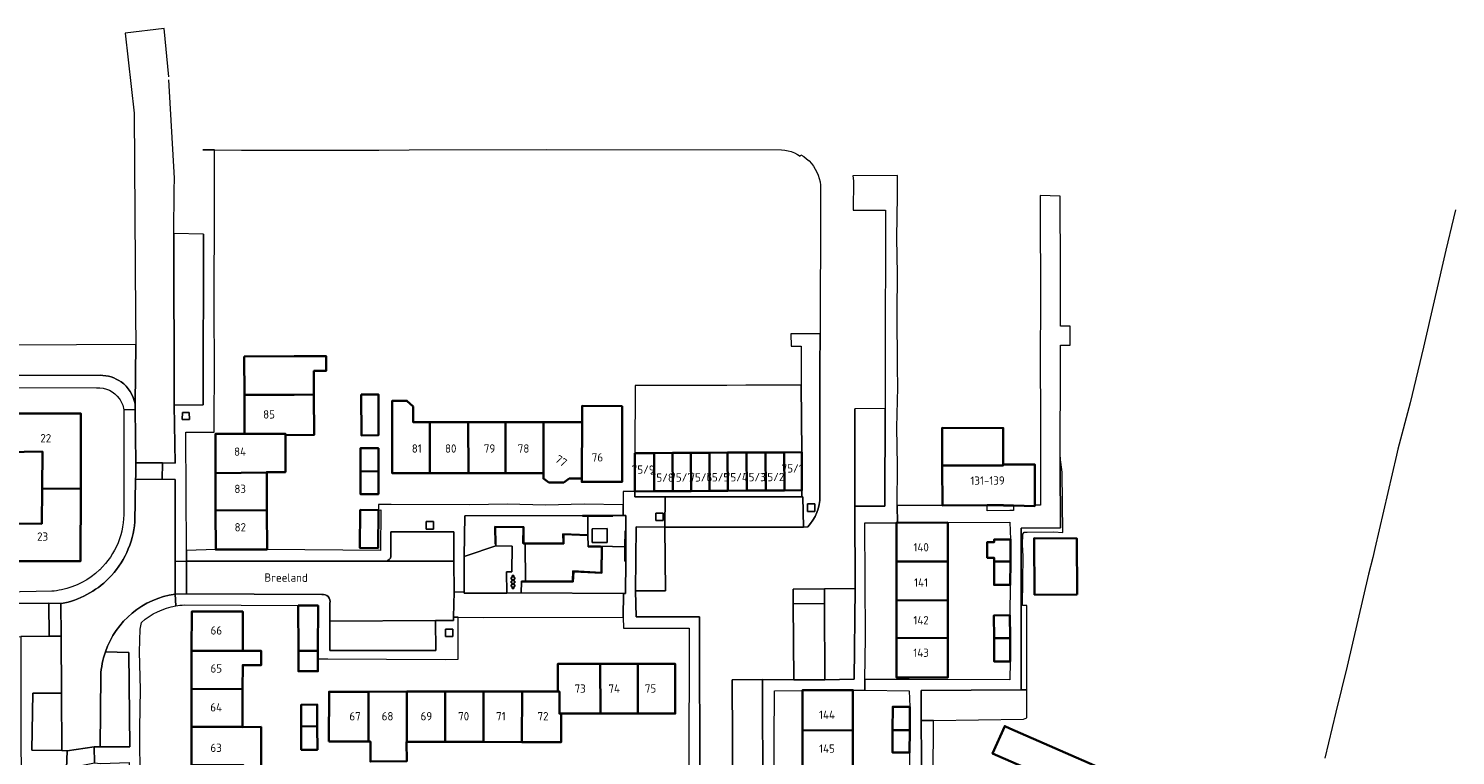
# Model space of a CAD drawing. Header units: metres. Extents: x 152391 to 157968, y 462336 to 467280.
# Tile 486 of 656: x 154273 to 154505, y 466821 to 466939. Entities that reach past the tile are written whole.
import ezdxf
from ezdxf.enums import TextEntityAlignment as Align

# ---------------------------------------------------------------- set-up
doc = ezdxf.new("R2010")
doc.units = ezdxf.units.M
doc.header["$LTSCALE"] = 0.75
for name, color, linetype, lineweight in [('B-WE-GR-BEPLANTING_CULTUUR_BODEMBEDEKKER-GV', 251, 'Continuous', 18), ('B-WE-GR-BEPLANTING_CULTUUR_HEESTERS-GV', 251, 'Continuous', 18), ('B-WE-GR-GROENVOORZIENING-GV', 251, 'Continuous', 18), ('B-WE-GR-HAAG-GV', 251, 'Continuous', 13), ('B-WE-IE-TERREINAFSCHEIDING_KUNSTMATIG_MUUR-GV', 251, 'Continuous', 18), ('B-WE-OG-BEBOUWING-GV', 6, 'Continuous', 35), ('B-WE-OG-BEBOUWING-T18', 1, 'Continuous', 18), ('B-WE-OG-TERREIN_CULTUURSCHEIDING-GV', 251, 'Continuous', 18), ('B-WE-OG-TERREIN_ONBEGROEID-GV', 251, 'Continuous', 18), ('B-WE-OG-TOPOGRAFIE-T18', 1, 'Continuous', 18), ('B-WE-VH-VERHARDING_BETONSTRAATSTEEN-GV', 251, 'Continuous', 18), ('B-WE-VH-VERHARDING_TEGEL-GV', 251, 'Continuous', 18)]:
    doc.layers.add(name, color=color, linetype=linetype, lineweight=lineweight)
doc.styles.add('NLCS-ISO-M750-T18', font='NLCS-ISO.ttf', dxfattribs={"height": 1.35})

msp = doc.modelspace()

# ---------------------------------------------------------------- linework, layer by layer
at = {"layer": 'B-WE-GR-BEPLANTING_CULTUUR_BODEMBEDEKKER-GV'}
for points in [[(154434.2, 466831.65), (154417.92, 466831.53), (154417.93, 466826.66), (154419.93, 466826.69), (154434.57, 466826.9), (154435.11, 466827.1), (154435.11, 466831.65)], [(154419.83, 466808.06), (154419.93, 466826.69), (154417.93, 466826.66), (154418.15, 466801.96), (154413.6, 466801.97), (154413.64, 466787.06), (154416.08, 466787.13), (154416.06, 466792.24), (154415.98, 466792.25), (154416.02, 466801.19), (154419.8, 466801.21)]]:
    msp.add_lwpolyline(points, close=True, dxfattribs=at)
at = {"layer": 'B-WE-GR-BEPLANTING_CULTUUR_HEESTERS-GV'}
for points in [[(154407.18, 466861.51), (154412.04, 466861.52), (154412.07, 466877.39), (154407.14, 466877.34)], [(154434.2, 466831.65), (154435.11, 466831.65), (154435.12, 466845.34), (154434.4, 466845.35), (154434.49, 466853.36), (154434.41, 466855.24), (154434.43, 466856.93), (154434.68, 466857.29), (154435.13, 466857.29), (154439.46, 466857.32), (154440.95, 466857.21), (154440.84, 466867.01), (154440.51, 466869.46), (154440.51, 466868.34), (154440.55, 466858), (154434.18, 466857.92)], [(154363.81, 466856.86), (154363.82, 466859.87), (154362.92, 466859.87), (154362.93, 466859.96), (154343.82, 466859.91), (154343.69, 466853.33), (154344.03, 466853.44), (154348.86, 466855.04), (154348.85, 466855.34), (154348.72, 466855.34), (154348.69, 466858.2), (154353.4, 466858.16), (154353.39, 466855.53), (154353.43, 466855.5), (154353.63, 466855.48), (154359.77, 466855.51), (154359.73, 466857.02)], [(154363.84, 466855.05), (154363.84, 466854.89), (154366, 466854.87), (154366.13, 466854.87), (154366.07, 466850.61), (154361.5, 466850.85), (154361.42, 466849.2), (154353.04, 466849.19), (154352.97, 466847.43), (154369.57, 466847.33), (154369.91, 466847.33), (154369.94, 466852.57), (154369.83, 466852.57), (154369.83, 466854.91)], [(154402.26, 466845.62), (154402.31, 466833.28), (154407.05, 466833.37), (154407.22, 466848.12), (154402.24, 466848.06)]]:
    msp.add_lwpolyline(points, close=True, dxfattribs=at)
msp.add_lwpolyline([(154284.68, 466833.97), (154284.58, 466822.38), (154289.4, 466822.4), (154289.26, 466837.73), (154285.42, 466837.81)], dxfattribs=at)
msp.add_lwpolyline([(154285.42, 466837.81, 0.069638), (154284.68, 466833.97)], format="xyb", dxfattribs=at)
at = {"layer": 'B-WE-GR-GROENVOORZIENING-GV'}
for points in [[(154297.91, 466875.58), (154299.08, 466875.58), (154299.06, 466876.71), (154297.93, 466876.7)], [(154383.58, 466863.98), (154380.6, 466863.96), (154377.58, 466863.94), (154374.55, 466863.92), (154371.45, 466863.9), (154371.44, 466863.02), (154376.34, 466863.03), (154398.56, 466863.02), (154398.58, 466864.09), (154395.72, 466864.07), (154392.69, 466864.05), (154389.63, 466864.03), (154386.55, 466864.01)], [(154399.48, 466860.65), (154400.68, 466860.65), (154400.68, 466861.85), (154399.48, 466861.85)], [(154374.83, 466859.15), (154376.03, 466859.15), (154376.03, 466860.34), (154374.83, 466860.34)], [(154337.55, 466857.78), (154338.75, 466857.78), (154338.75, 466858.98), (154337.55, 466858.98)], [(154364.51, 466855.58), (154366.91, 466855.61), (154366.91, 466857.85), (154364.51, 466857.84)], [(154340.65, 466840.29), (154341.86, 466840.29), (154341.86, 466841.49), (154340.65, 466841.49)]]:
    msp.add_lwpolyline(points, close=True, dxfattribs=at)
at = {"layer": 'B-WE-GR-HAAG-GV'}
msp.add_lwpolyline([(154383.58, 466863.98), (154380.6, 466863.96), (154377.58, 466863.94), (154374.55, 466863.92), (154371.45, 466863.9), (154371.44, 466863.02), (154376.34, 466863.03), (154398.56, 466863.02), (154398.58, 466864.09), (154395.72, 466864.07), (154392.69, 466864.05), (154389.63, 466864.03), (154386.55, 466864.01)], close=True, dxfattribs=at)
at = {"layer": 'B-WE-IE-TERREINAFSCHEIDING_KUNSTMATIG_MUUR-GV'}
for points in [[(154367.86, 466859.98), (154362.93, 466860), (154362.93, 466859.96), (154362.92, 466859.87), (154363.82, 466859.87), (154367.86, 466859.85)], [(154363.81, 466856.86), (154359.73, 466857.02), (154359.77, 466855.51), (154353.63, 466855.48), (154353.43, 466855.5), (154353.39, 466855.53), (154353.4, 466858.16), (154348.69, 466858.2), (154348.72, 466855.34), (154348.85, 466855.34), (154348.82, 466858.07), (154353.27, 466858.04), (154353.26, 466855.46), (154353.38, 466855.38), (154353.62, 466855.34), (154359.91, 466855.38), (154359.87, 466856.88), (154363.81, 466856.73)], [(154369.96, 466854.91), (154369.97, 466857.51), (154369.84, 466857.51), (154369.83, 466854.91), (154369.83, 466852.57), (154369.94, 466852.57), (154369.96, 466852.57)], [(154353.04, 466849.19), (154361.42, 466849.2), (154361.5, 466850.85), (154366.07, 466850.61), (154366.13, 466854.87), (154366, 466854.87), (154365.94, 466850.74), (154361.37, 466850.98), (154361.3, 466849.33), (154353.65, 466849.31), (154353.04, 466849.32)]]:
    msp.add_lwpolyline(points, close=True, dxfattribs=at)
at = {"layer": 'B-WE-OG-BEBOUWING-GV'}
for points in [[(154307.98, 466885.84), (154308, 466879.59), (154316.09, 466879.61), (154319.31, 466879.62), (154319.3, 466883.47), (154321.29, 466883.48), (154321.28, 466885.89), (154316.08, 466885.87)], [(154319.31, 466879.62), (154316.09, 466879.61), (154308, 466879.59), (154308.02, 466873.24), (154311.64, 466873.25), (154314.66, 466873.26), (154314.66, 466873.06), (154319.32, 466873.07)], [(154326.95, 466879.65), (154327.01, 466873), (154329.77, 466873.03), (154329.77, 466879.67)], [(154338.11, 466866.87), (154338.13, 466875.16), (154335.42, 466875.16), (154335.42, 466877.68), (154334.42, 466878.63), (154332.02, 466878.63), (154332.02, 466875.16), (154332.01, 466866.87)], [(154362.86, 466875.16), (154362.82, 466866.87), (154362.81, 466865.97), (154362.81, 466865.43), (154369.35, 466865.43), (154369.35, 466866.86), (154369.35, 466875.16), (154369.35, 466877.73), (154362.87, 466877.79)], [(154269.19, 466876.54), (154269.18, 466870.16), (154269.48, 466870.16), (154269.28, 466870.25), (154275.2, 466870.37), (154275.14, 466864.36), (154281.43, 466864.34), (154281.43, 466864.6), (154281.45, 466876.53), (154269.26, 466876.54)], [(154308.02, 466873.24), (154303.3, 466873.23), (154303.31, 466866.87), (154311.65, 466866.97), (154311.65, 466867.03), (154314.67, 466867.04), (154314.66, 466873.06), (154314.66, 466873.26), (154311.64, 466873.25)], [(154344.38, 466875.16), (154338.13, 466875.16), (154338.11, 466866.87), (154344.39, 466866.87)], [(154350.43, 466866.87), (154350.44, 466875.16), (154344.38, 466875.16), (154344.39, 466866.87)], [(154356.57, 466866.87), (154356.57, 466875.16), (154350.44, 466875.16), (154350.43, 466866.87)], [(154362.81, 466865.97), (154362.82, 466866.87), (154362.86, 466875.16), (154356.57, 466875.16), (154356.57, 466866.87), (154356.57, 466865.97), (154357.47, 466865.37), (154359.87, 466865.37), (154360.77, 466865.98)], [(154421.37, 466868.13), (154431.28, 466868.13), (154431.28, 466868.28), (154431.26, 466874.2), (154421.35, 466874.24)], [(154329.78, 466867.18), (154329.79, 466870.9), (154326.85, 466870.9), (154326.85, 466867.15)], [(154371.45, 466863.9), (154374.55, 466863.92), (154374.56, 466870.13), (154371.44, 466870.11)], [(154377.57, 466870.15), (154374.56, 466870.13), (154374.55, 466863.92), (154377.58, 466863.94)], [(154377.58, 466863.94), (154380.6, 466863.96), (154380.53, 466870.16), (154377.57, 466870.15)], [(154380.6, 466863.96), (154383.58, 466863.98), (154383.54, 466870.18), (154380.53, 466870.16)], [(154383.58, 466863.98), (154386.55, 466864.01), (154386.48, 466870.2), (154383.54, 466870.18)], [(154389.57, 466870.21), (154386.48, 466870.2), (154386.55, 466864.01), (154389.63, 466864.03)], [(154392.69, 466864.05), (154392.63, 466870.23), (154389.57, 466870.21), (154389.63, 466864.03)], [(154395.72, 466864.07), (154395.66, 466870.24), (154392.63, 466870.23), (154392.69, 466864.05)], [(154395.66, 466870.24), (154395.72, 466864.07), (154398.58, 466864.09), (154398.57, 466870.26)], [(154311.65, 466866.97), (154303.31, 466866.87), (154303.33, 466860.78), (154311.67, 466860.82)], [(154326.85, 466867.15), (154326.84, 466863.46), (154329.77, 466863.45), (154329.78, 466867.18)], [(154421.37, 466868.13), (154421.39, 466861.62), (154428.67, 466861.66), (154431.31, 466861.67), (154431.31, 466861.63), (154432.92, 466861.6), (154436.39, 466861.52), (154436.39, 466861.64), (154436.39, 466868.28), (154431.28, 466868.28), (154431.28, 466868.13)], [(154281.43, 466864.34), (154275.14, 466864.36), (154275.08, 466858.63), (154269.25, 466858.66), (154269.17, 466860.51), (154266.23, 466860.5), (154266.27, 466852.52), (154269.1, 466852.57), (154281.41, 466852.56)], [(154311.69, 466854.45), (154311.67, 466860.82), (154303.33, 466860.78), (154303.35, 466854.43), (154311.61, 466854.45)], [(154329.79, 466860.87), (154326.83, 466860.9), (154326.77, 466854.7), (154329.73, 466854.68)], [(154422.26, 466852.52), (154422.25, 466858.83), (154414.08, 466858.81), (154413.92, 466858.81), (154413.92, 466852.52)], [(154429.78, 466852.52), (154432.44, 466852.52), (154432.46, 466856.09), (154429.77, 466856.06), (154429.77, 466855.62), (154428.68, 466855.65), (154428.68, 466853.11), (154429.78, 466853.11)], [(154443.28, 466847.14), (154443.24, 466856.22), (154436.27, 466856.28), (154436.37, 466847.09)], [(154422.27, 466846.14), (154422.26, 466852.52), (154413.92, 466852.52), (154413.92, 466846.2)], [(154432.44, 466852.52), (154429.78, 466852.52), (154429.79, 466848.69), (154432.42, 466848.71)], [(154316.77, 466837.98), (154319.96, 466837.97), (154319.98, 466845.33), (154316.76, 466845.34)], [(154413.92, 466840.11), (154422.28, 466840.07), (154422.27, 466846.14), (154413.92, 466846.2)], [(154299.44, 466838), (154307.73, 466838), (154307.74, 466844.36), (154299.45, 466844.37)], [(154432.36, 466843.76), (154429.76, 466843.74), (154429.77, 466840.04), (154432.38, 466840.03)], [(154413.92, 466840.11), (154413.93, 466833.67), (154422.29, 466833.68), (154422.28, 466840.07)], [(154432.38, 466840.03), (154429.77, 466840.04), (154429.78, 466836.28), (154432.4, 466836.28)], [(154299.44, 466838), (154299.43, 466831.79), (154307.72, 466831.78), (154307.73, 466835.66), (154310.72, 466835.65), (154310.73, 466837.99), (154307.73, 466838)], [(154316.77, 466837.98), (154316.77, 466834.68), (154319.96, 466834.67), (154319.96, 466836.66), (154319.96, 466837.97)], [(154359.47, 466827.78), (154365.83, 466827.78), (154365.81, 466835.86), (154358.9, 466835.86), (154358.9, 466831.36), (154359.17, 466831.36), (154359.18, 466827.78)], [(154371.93, 466827.78), (154371.89, 466835.87), (154365.81, 466835.86), (154365.83, 466827.78)], [(154371.89, 466835.87), (154371.93, 466827.78), (154377.98, 466827.78), (154377.98, 466835.87)], [(154299.42, 466825.63), (154307.71, 466825.62), (154307.72, 466831.78), (154299.43, 466831.79)], [(154321.75, 466823.24), (154328.15, 466823.23), (154328.17, 466831.35), (154321.77, 466831.35)], [(154328.17, 466831.35), (154328.15, 466823.23), (154328.47, 466823.23), (154328.49, 466819.99), (154334.38, 466820.04), (154334.36, 466823.22), (154334.38, 466823.22), (154334.4, 466831.36)], [(154340.63, 466831.36), (154334.4, 466831.36), (154334.38, 466823.22), (154340.61, 466823.2)], [(154346.85, 466823.19), (154346.86, 466831.36), (154340.63, 466831.36), (154340.61, 466823.2)], [(154346.86, 466831.36), (154346.85, 466823.19), (154353.08, 466823.17), (154353.1, 466831.36)], [(154359.47, 466827.78), (154359.18, 466827.78), (154359.17, 466831.36), (154358.9, 466831.36), (154353.1, 466831.36), (154353.08, 466823.17), (154359.48, 466823.16)], [(154398.64, 466825.06), (154406.85, 466825.09), (154406.86, 466831.61), (154398.64, 466831.59), (154398.64, 466831.55)], [(154317.24, 466825.69), (154319.85, 466825.72), (154319.85, 466829.24), (154317.23, 466829.23)], [(154413.3, 466825.11), (154416.08, 466825.12), (154416.11, 466828.86), (154413.33, 466828.91)], [(154307.71, 466825.62), (154299.42, 466825.63), (154299.41, 466819.67), (154299.41, 466819.44), (154307.83, 466819.43), (154307.83, 466819.15), (154310.72, 466819.15), (154310.73, 466825.61), (154307.71, 466825.58)], [(154319.85, 466825.72), (154317.24, 466825.69), (154317.24, 466821.92), (154319.86, 466821.92)], [(154398.64, 466818.95), (154406.84, 466818.94), (154406.85, 466825.09), (154398.64, 466825.06)], [(154416.08, 466825.12), (154413.3, 466825.11), (154413.26, 466821.49), (154416.05, 466821.45)], [(154434.6, 466819.07), (154443.44, 466815.2), (154445.01, 466818.76), (154446.69, 466818.03), (154445.1, 466814.4), (154453.17, 466810.87), (154455.16, 466815.41), (154432.36, 466825.39), (154431.51, 466825.76), (154429.55, 466821.28), (154430.39, 466820.91)]]:
    msp.add_lwpolyline(points, close=True, dxfattribs=at)
at = {"layer": 'B-WE-OG-TERREIN_CULTUURSCHEIDING-GV'}
msp.add_lwpolyline([(154350.62, 466847.36), (154350.58, 466850.84), (154351.46, 466850.85), (154351.5, 466855.02), (154348.86, 466855.04), (154344.03, 466853.44), (154343.69, 466853.33), (154343.72, 466847.54), (154343.72, 466847.36)], close=True, dxfattribs=at)
at = {"layer": 'B-WE-OG-TERREIN_ONBEGROEID-GV'}
msp.add_lwpolyline([(154363.84, 466855.05), (154363.81, 466856.73), (154359.87, 466856.88), (154359.91, 466855.38), (154353.62, 466855.34), (154353.65, 466849.31), (154361.3, 466849.33), (154361.37, 466850.98), (154365.94, 466850.74), (154366, 466854.87), (154363.84, 466854.89)], close=True, dxfattribs=at)
at = {"layer": 'B-WE-VH-VERHARDING_BETONSTRAATSTEEN-GV'}
for points in [[(154295.73, 466931.26), (154294.96, 466939.12), (154288.62, 466938.37), (154290.13, 466925.38), (154290.34, 466892.47), (154290.39, 466887.79), (154290.25, 466878.14), (154290.26, 466877.19), (154290.35, 466868.54), (154294.7, 466868.53), (154296.75, 466868.47), (154296.62, 466877.93), (154296.57, 466905.79), (154296.61, 466912.84), (154296.63, 466914.78), (154295.75, 466930.77)], [(154301.26, 466919.38), (154303.17, 466919.38), (154307.53, 466919.37), (154329.83, 466919.35), (154334.76, 466919.41), (154357.1, 466919.46), (154395.23, 466919.43), (154395.77, 466919.37), (154396.31, 466919.27), (154396.83, 466919.11), (154397.34, 466918.91), (154397.83, 466918.66), (154398.29, 466918.36), (154398.41, 466918.6), (154398.88, 466918.3), (154399.32, 466917.97), (154399.73, 466917.6), (154400.1, 466917.19), (154400.44, 466916.76), (154400.74, 466916.29), (154401, 466915.8), (154401.21, 466915.29), (154401.39, 466914.77), (154401.51, 466914.23), (154401.58, 466913.68), (154401.61, 466913.13), (154401.6, 466910.45), (154401.51, 466889.48), (154401.5, 466884.08), (154401.49, 466881.17), (154401.48, 466870.25), (154401.48, 466863.11)], [(154290.25, 466878.14), (154290.39, 466887.79), (154271.08, 466887.66), (154260.97, 466887.74), (154253.85, 466887.78), (154241.26, 466887.86), (154208.77, 466887.88), (154208.75, 466876.55), (154212.73, 466876.55), (154218.76, 466876.46), (154218.73, 466880.87), (154218.72, 466882.62)], [(154218.72, 466882.62), (154284.57, 466882.76)], [(154380.19, 466784.7), (154387.39, 466777.52), (154387.34, 466813.74), (154387.26, 466833.3), (154392.16, 466833.31), (154397.26, 466833.3), (154397.14, 466845.68), (154397.12, 466848), (154402.24, 466848.06), (154407.22, 466848.12), (154407.18, 466861.51), (154407.14, 466877.34)], [(154296.79, 466847.21), (154296.77, 466849.86), (154296.74, 466852.51), (154296.79, 466865.82), (154294.64, 466865.88), (154290.34, 466865.84), (154290.21, 466858.96)], [(154399.52, 466858.15), (154398.83, 466858.1), (154376.3, 466858.09), (154376.43, 466847.72), (154371.54, 466847.74), (154371.63, 466843.5), (154381.91, 466843.49), (154382, 466815.21), (154381.97, 466791.14), (154382.11, 466788.99)], [(154321.89, 466845.71), (154321.9, 466842.81), (154339.06, 466842.9), (154342, 466842.91), (154342, 466843.48), (154342.06, 466847.55), (154342.06, 466847.56), (154342.01, 466852.54), (154331.03, 466852.58), (154298.58, 466852.54), (154298.58, 466847.25)], [(154242.83, 466840.09), (154245.13, 466840.11), (154271.67, 466840.32), (154276.27, 466840.35), (154276.26, 466845.72), (154269.05, 466845.66), (154257.25, 466845.5), (154248.79, 466845.47), (154248.78, 466847.07), (154234.67, 466847.11)], [(154278.3, 466845.66), (154278.2, 466845.67), (154278.22, 466840.37), (154278.28, 466831.09), (154278.36, 466821.77), (154279.22, 466821.76), (154283.58, 466822.4), (154284.58, 466822.38), (154284.68, 466833.97)], [(154298.58, 466847.25), (154320.57, 466847.13)]]:
    msp.add_lwpolyline(points, dxfattribs=at)
for points in [[(154284.57, 466882.76, -0.162518), (154287.98, 466881.69)], [(154287.98, 466881.69, -0.193561), (154290.25, 466878.14)], [(154401.48, 466863.11, -0.192717), (154399.52, 466858.15)], [(154290.21, 466858.96, -0.17656), (154285.96, 466849.75)], [(154285.96, 466849.75, -0.149868), (154278.3, 466845.66)], [(154285.42, 466837.81, -0.282363), (154296.79, 466847.21)], [(154320.57, 466847.13, -0.561478), (154321.89, 466845.71)], [(154284.68, 466833.97, -0.069638), (154285.42, 466837.81)]]:
    msp.add_lwpolyline(points, format="xyb", dxfattribs=at)
for points in [[(154386.48, 466870.2), (154389.57, 466870.21), (154392.63, 466870.23), (154395.66, 466870.24), (154398.57, 466870.26), (154398.44, 466881.16), (154395.55, 466881.15), (154392.52, 466881.14), (154389.46, 466881.14), (154386.38, 466881.13), (154383.46, 466881.12), (154380.41, 466881.11), (154377.56, 466881.1), (154374.56, 466881.09), (154371.5, 466881.09), (154371.44, 466870.11), (154374.56, 466870.13), (154377.57, 466870.15), (154380.53, 466870.16), (154383.54, 466870.18)], [(154290.34, 466865.84), (154294.64, 466865.88), (154294.64, 466866.43), (154294.7, 466867.93), (154294.7, 466868.53), (154290.35, 466868.54), (154290.35, 466867.99), (154290.35, 466866.44)], [(154397.14, 466845.68), (154402.26, 466845.62), (154402.24, 466848.06), (154397.12, 466848)], [(154279.13, 466818.86), (154283.64, 466819.76), (154283.58, 466822.4), (154279.22, 466821.76)]]:
    msp.add_lwpolyline(points, close=True, dxfattribs=at)
at = {"layer": 'B-WE-VH-VERHARDING_TEGEL-GV'}
for points in [[(154301.35, 466905.7), (154301.3, 466877.98), (154296.62, 466877.93), (154296.75, 466868.47), (154294.7, 466868.53), (154294.7, 466867.93), (154294.64, 466866.43), (154294.64, 466865.88), (154296.79, 466865.82), (154296.74, 466852.51), (154298.58, 466852.54), (154298.59, 466854.29), (154298.48, 466873.17), (154298.52, 466873.52), (154303.1, 466873.51), (154303.17, 466885.65), (154303.1, 466891.84), (154303.15, 466912.77), (154303.17, 466919.38), (154301.26, 466919.38)], [(154393.93, 466806.86), (154394.11, 466831.49), (154398.64, 466831.55), (154398.64, 466831.59), (154406.86, 466831.61), (154408.79, 466831.59), (154408.8, 466833.34), (154408.87, 466840.13), (154408.79, 466858.77), (154413.92, 466858.81), (154414.08, 466858.81), (154414.05, 466861.59), (154414.08, 466868.13), (154414, 466874.28), (154414.12, 466880.77), (154414.09, 466884.14), (154414.02, 466892.96), (154414.09, 466899.21), (154414.01, 466905.1), (154414.08, 466911.95), (154414.08, 466912.18), (154414.07, 466915.24), (154406.97, 466915.2), (154406.82, 466915.2), (154406.96, 466914.35), (154406.9, 466909.6), (154412.15, 466909.58), (154412.08, 466884.13), (154412.07, 466877.39), (154412.04, 466861.52), (154407.18, 466861.51), (154407.22, 466848.12), (154407.05, 466833.37), (154402.31, 466833.28), (154397.26, 466833.3), (154392.16, 466833.31), (154392.24, 466813.72)], [(154418.15, 466801.96), (154417.93, 466826.66), (154417.92, 466831.53), (154434.2, 466831.65), (154434.18, 466857.92), (154440.55, 466858), (154440.51, 466868.34), (154440.51, 466869.46), (154440.56, 466884.45), (154440.57, 466887.67), (154442.12, 466887.67), (154442.13, 466890.77), (154440.58, 466890.77), (154440.59, 466899.67), (154440.52, 466911.9), (154437.28, 466911.99), (154437.31, 466893.16), (154437.24, 466887.01), (154437.34, 466874.17), (154437.3, 466861.64), (154436.39, 466861.64), (154436.39, 466861.52), (154432.92, 466861.6), (154432.94, 466860.77), (154432.32, 466860.77), (154428.68, 466860.74), (154428.67, 466861.66), (154421.39, 466861.62), (154414.05, 466861.59), (154414.08, 466858.81), (154422.25, 466858.83), (154432.33, 466858.92), (154432.46, 466856.09), (154432.44, 466852.52), (154432.42, 466848.71), (154432.36, 466843.76), (154432.38, 466840.03), (154432.4, 466836.28), (154432.35, 466833.29), (154416, 466833.32), (154408.8, 466833.34), (154408.79, 466831.59), (154416, 466831.51), (154416.11, 466828.86), (154416.08, 466825.12), (154416.05, 466821.45), (154416.11, 466816.41)], [(154504.72, 466909.63), (154504.41, 466908.3), (154503.15, 466903.12), (154499.51, 466887.33), (154497.36, 466878.28), (154495.35, 466870.77), (154495.12, 466869.8), (154491.64, 466854.62), (154491.3, 466853.17), (154490.61, 466850.47), (154487.14, 466835.52), (154485.3, 466828), (154483.48, 466820.52)], [(154401.48, 466863.11), (154401.48, 466870.25), (154401.49, 466881.17), (154401.5, 466884.08), (154401.51, 466889.48), (154400.61, 466889.48), (154396.75, 466889.5), (154396.8, 466887.48), (154398.42, 466887.49), (154398.47, 466881.18)], [(154284.57, 466882.76), (154218.72, 466882.62), (154218.73, 466880.87), (154230.77, 466880.84), (154242.9, 466880.82), (154257.01, 466880.8), (154269.23, 466880.79), (154284.01, 466880.73)], [(154398.47, 466881.18), (154398.47, 466881.16), (154398.44, 466881.16), (154398.57, 466870.26), (154398.58, 466864.09), (154398.56, 466863.02), (154398.74, 466863.02), (154398.83, 466858.1), (154399.52, 466858.15)], [(154288.4, 466877.17), (154290.26, 466877.19), (154290.25, 466878.14)], [(154290.21, 466858.96), (154290.34, 466865.84), (154290.35, 466866.44), (154290.35, 466867.99), (154290.35, 466868.54), (154290.26, 466877.19), (154288.4, 466877.17), (154288.45, 466864.53), (154288.42, 466860.79)], [(154382, 466815.21), (154381.91, 466843.49), (154371.63, 466843.5), (154371.54, 466847.74), (154371.67, 466858.14), (154376.3, 466858.09), (154376.34, 466863.03), (154371.44, 466863.02), (154371.45, 466863.9), (154369.55, 466863.89), (154369.55, 466861.72), (154369.55, 466859.97), (154369.98, 466859.97), (154369.97, 466857.51), (154369.96, 466854.91), (154369.96, 466852.57), (154369.94, 466852.57), (154369.91, 466847.33), (154369.57, 466847.33), (154369.55, 466843.44), (154369.58, 466841.65), (154371.52, 466841.68), (154380.23, 466841.66), (154380.2, 466817.43)], [(154330.16, 466861.77), (154329.8, 466861.77), (154329.79, 466860.87), (154330.16, 466860.9), (154330.14, 466854.31), (154311.69, 466854.45), (154311.61, 466854.45), (154303.35, 466854.43), (154298.59, 466854.29), (154298.58, 466852.54), (154331.03, 466852.58)], [(154331.8, 466853.34), (154331.82, 466857.34), (154342.02, 466857.34), (154342.01, 466852.54), (154342.06, 466847.56), (154343.72, 466847.54), (154343.69, 466853.33), (154343.82, 466859.91), (154362.93, 466859.96), (154362.93, 466860), (154367.86, 466859.98), (154369.55, 466859.97), (154369.55, 466861.72), (154363.18, 466861.8), (154356.91, 466861.68), (154350.69, 466861.8), (154344.62, 466861.73), (154331.84, 466861.78), (154331.83, 466861.78), (154330.16, 466861.77)], [(154342.01, 466852.54), (154342.02, 466857.34), (154331.82, 466857.34), (154331.8, 466853.34)], [(154331.03, 466852.58), (154342.01, 466852.54)], [(154284.51, 466851.17), (154284.5, 466851.18)], [(154276.73, 466847.67), (154269.06, 466847.52)], [(154269.06, 466847.52), (154269.05, 466845.66), (154276.26, 466845.72), (154278.2, 466845.67), (154278.3, 466845.66)], [(154320.57, 466847.13), (154298.58, 466847.25), (154296.79, 466847.21), (154296.89, 466845.29)], [(154296.89, 466845.29), (154296.79, 466847.21)], [(154298.21, 466845.45), (154316.76, 466845.34), (154319.98, 466845.33), (154319.96, 466837.97), (154319.96, 466836.66), (154320.23, 466836.66), (154321.57, 466836.66), (154340.62, 466836.59), (154342.71, 466836.63), (154342.73, 466843.47), (154342, 466843.48), (154342, 466842.91), (154339.06, 466842.9), (154339.1, 466838.05), (154321.89, 466838.02), (154321.9, 466842.81), (154321.89, 466845.71)], [(154285.42, 466837.81), (154289.26, 466837.73), (154289.4, 466822.4), (154284.58, 466822.38), (154283.58, 466822.4), (154283.64, 466819.76), (154284.64, 466819.68), (154289.31, 466819.83), (154289.41, 466783.23), (154291.25, 466783.27), (154291.24, 466785.96), (154291.15, 466787.82), (154291.08, 466794.46), (154291.14, 466806.85), (154291.03, 466825.48), (154291.11, 466831.72), (154290.99, 466837.81), (154291.07, 466841.51), (154291.3, 466842.61)]]:
    msp.add_lwpolyline(points, dxfattribs=at)
for points in [[(154296.57, 466905.79), (154296.62, 466877.93), (154301.3, 466877.98), (154301.35, 466905.7)], [(154297.91, 466875.58), (154297.93, 466876.7), (154299.06, 466876.71), (154299.08, 466875.58)], [(154398.56, 466863.02), (154376.34, 466863.03), (154376.3, 466858.09), (154398.83, 466858.1), (154398.74, 466863.02)], [(154399.48, 466860.65), (154399.48, 466861.85), (154400.68, 466861.85), (154400.68, 466860.65)], [(154363.81, 466856.86), (154363.81, 466856.73), (154363.84, 466855.05), (154369.83, 466854.91), (154369.84, 466857.51), (154369.97, 466857.51), (154369.98, 466859.97), (154369.55, 466859.97), (154367.86, 466859.98), (154367.86, 466859.85), (154363.82, 466859.87)], [(154374.83, 466859.15), (154374.83, 466860.34), (154376.03, 466860.34), (154376.03, 466859.15)], [(154337.55, 466857.78), (154337.55, 466858.98), (154338.75, 466858.98), (154338.75, 466857.78)], [(154348.86, 466855.04), (154351.5, 466855.02), (154351.46, 466850.85), (154350.58, 466850.84), (154350.62, 466847.36), (154352.97, 466847.43), (154353.04, 466849.19), (154353.04, 466849.32), (154353.65, 466849.31), (154353.62, 466855.34), (154353.38, 466855.38), (154353.26, 466855.46), (154353.27, 466858.04), (154348.82, 466858.07), (154348.85, 466855.34)], [(154364.51, 466855.58), (154364.51, 466857.84), (154366.91, 466857.85), (154366.91, 466855.61)], [(154371.54, 466847.74), (154376.43, 466847.72), (154376.3, 466858.09), (154371.67, 466858.14)], [(154298.58, 466847.25), (154298.58, 466852.54), (154296.74, 466852.51), (154296.77, 466849.86), (154296.79, 466847.21)], [(154351.79, 466849.62), (154351.79, 466849.32), (154351.94, 466849.32), (154351.94, 466849.02), (154351.79, 466849.02), (154351.79, 466848.72), (154351.94, 466848.72), (154351.94, 466848.42), (154351.79, 466848.42), (154351.79, 466848.12), (154351.49, 466848.12), (154351.49, 466848.42), (154351.34, 466848.42), (154351.34, 466848.72), (154351.49, 466848.72), (154351.49, 466849.02), (154351.34, 466849.02), (154351.34, 466849.32), (154351.49, 466849.32), (154351.49, 466849.62), (154351.34, 466849.62), (154351.34, 466849.93), (154351.49, 466849.93), (154351.49, 466850.23), (154351.79, 466850.23), (154351.79, 466849.93), (154351.94, 466849.93), (154351.94, 466849.62)], [(154351.79, 466849.62), (154351.94, 466849.62), (154351.94, 466849.93), (154351.79, 466849.93), (154351.79, 466850.23), (154351.49, 466850.23), (154351.49, 466849.93), (154351.34, 466849.93), (154351.34, 466849.62), (154351.49, 466849.62), (154351.49, 466849.32), (154351.34, 466849.32), (154351.34, 466849.02), (154351.49, 466849.02), (154351.49, 466848.72), (154351.34, 466848.72), (154351.34, 466848.42), (154351.49, 466848.42), (154351.49, 466848.12), (154351.79, 466848.12), (154351.79, 466848.42), (154351.94, 466848.42), (154351.94, 466848.72), (154351.79, 466848.72), (154351.79, 466849.02), (154351.94, 466849.02), (154351.94, 466849.32), (154351.79, 466849.32)], [(154342.06, 466847.56), (154342.06, 466847.55), (154342, 466843.48), (154342.73, 466843.47), (154346.86, 466843.4), (154369.55, 466843.44), (154369.57, 466847.33), (154352.97, 466847.43), (154350.62, 466847.36), (154343.72, 466847.36), (154343.72, 466847.54)], [(154278.2, 466845.67), (154276.26, 466845.72), (154276.27, 466840.35), (154278.22, 466840.37)], [(154397.26, 466833.3), (154402.31, 466833.28), (154402.26, 466845.62), (154397.14, 466845.68)], [(154321.9, 466842.81), (154321.89, 466838.02), (154339.1, 466838.05), (154339.06, 466842.9)], [(154340.65, 466840.29), (154340.65, 466841.49), (154341.86, 466841.49), (154341.86, 466840.29)], [(154278.25, 466811.4), (154273.52, 466811.3), (154273.55, 466818.89), (154278.32, 466818.86), (154279.13, 466818.86), (154279.22, 466821.76), (154278.36, 466821.77), (154273.49, 466821.84), (154273.64, 466831.13), (154278.28, 466831.09), (154278.22, 466840.37), (154276.27, 466840.35), (154271.67, 466840.32), (154271.68, 466838.48), (154271.71, 466823.8), (154271.86, 466805.53), (154276.49, 466805.42), (154276.51, 466798.97), (154276.42, 466777.6), (154278.48, 466777.54)], [(154392.16, 466833.31), (154387.26, 466833.3), (154387.34, 466813.74), (154392.24, 466813.72)], [(154278.36, 466821.77), (154278.28, 466831.09), (154273.64, 466831.13), (154273.49, 466821.84)]]:
    msp.add_lwpolyline(points, close=True, dxfattribs=at)
for points in [[(154287.98, 466881.69, 0.162518), (154284.57, 466882.76)], [(154284.01, 466880.73, -0.261912), (154287.69, 466878.98)], [(154290.25, 466878.14, 0.193561), (154287.98, 466881.69)], [(154287.69, 466878.98, -0.119442), (154288.4, 466877.17)], [(154399.52, 466858.15, 0.192717), (154401.48, 466863.11)], [(154288.42, 466860.79, -0.213343), (154284.51, 466851.17)], [(154285.96, 466849.75, 0.17656), (154290.21, 466858.96)], [(154331.8, 466853.34, -0.352094), (154331.03, 466852.58)], [(154331.03, 466852.58, 0.352094), (154331.8, 466853.34)], [(154284.5, 466851.18, -0.143028), (154278.28, 466847.9)], [(154278.28, 466847.9, -0.03033), (154276.73, 466847.67)], [(154278.3, 466845.66, 0.149868), (154285.96, 466849.75)], [(154296.79, 466847.21, 0.282363), (154285.42, 466837.81)], [(154291.3, 466842.61, -0.138832), (154296.89, 466845.29)], [(154296.89, 466845.29, -0.029374), (154298.21, 466845.45)], [(154321.89, 466845.71, 0.561478), (154320.57, 466847.13)]]:
    msp.add_lwpolyline(points, format="xyb", dxfattribs=at)

# ---------------------------------------------------------------- texts
at = {"layer": 'B-WE-OG-BEBOUWING-T18', "style": 'NLCS-ISO-M750-T18'}
for s, rotation, p in [('85', 0.2, (154312.01, 466876.41)), ('22', 359.9, (154275.75, 466872.54)), ('84', 0.2, (154307.3, 466870.36)), ('77', 326.4, (154359.45, 466868.86)), ('75/1', 0.1, (154396.99, 466867.63)), ('75/9', 0.1, (154372.79, 466867.44)), ('75/8', 0.3, (154375.9, 466866.14)), ('75/7', 0.3, (154379.03, 466866.16)), ('75/6', 0.3, (154382.15, 466866.17)), ('75/5', 0.3, (154384.9, 466866.19)), ('75/4', 0.3, (154387.92, 466866.2)), ('75/3', 0.3, (154390.85, 466866.22)), ('75/2', 0.3, (154393.88, 466866.23)), ('131-139', 0.3, (154428.72, 466865.66)), ('83', 0.2, (154307.32, 466864.31)), ('23', 359.9, (154275.23, 466856.56)), ('82', 0.2, (154307.34, 466858.07)), ('140', 0.1, (154417.93, 466854.82)), ('66', 359.9, (154303.45, 466841.3)), ('143', 0.1, (154417.92, 466837.68)), ('65', 359.9, (154303.44, 466835.12)), ('64', 359.9, (154303.42, 466828.81)), ('144', 0.1, (154402.64, 466827.6)), ('63', 359.9, (154303.41, 466822.23))]:
    msp.add_text(s, height=1.35, rotation=rotation, dxfattribs=at).set_placement(p, align=Align.MIDDLE)
for s, p in [('81', (154336.01, 466870.87)), ('80', (154341.52, 466870.87)), ('79', (154347.83, 466870.87)), ('78', (154353.35, 466870.87)), ('76', (154365.35, 466869.43)), ('141', (154417.92, 466849.09)), ('142', (154417.92, 466842.96)), ('73', (154362.55, 466831.86)), ('74', (154368.08, 466831.86)), ('75', (154373.98, 466831.87)), ('67', (154325.98, 466827.35)), ('68', (154331.26, 466827.36)), ('69', (154337.57, 466827.36)), ('70', (154343.62, 466827.36)), ('71', (154349.67, 466827.36)), ('72', (154356.51, 466827.36)), ('145', (154402.64, 466822.1))]:
    msp.add_text(s, height=1.35, dxfattribs=at).set_placement(p, align=Align.MIDDLE)
at = {"layer": 'B-WE-OG-TOPOGRAFIE-T18', "style": 'NLCS-ISO-M750-T18'}
msp.add_text('Breeland', height=1.35, rotation=359.7, dxfattribs=at).set_placement((154314.78, 466849.89), align=Align.MIDDLE)

doc.saveas('drawing.dxf')
